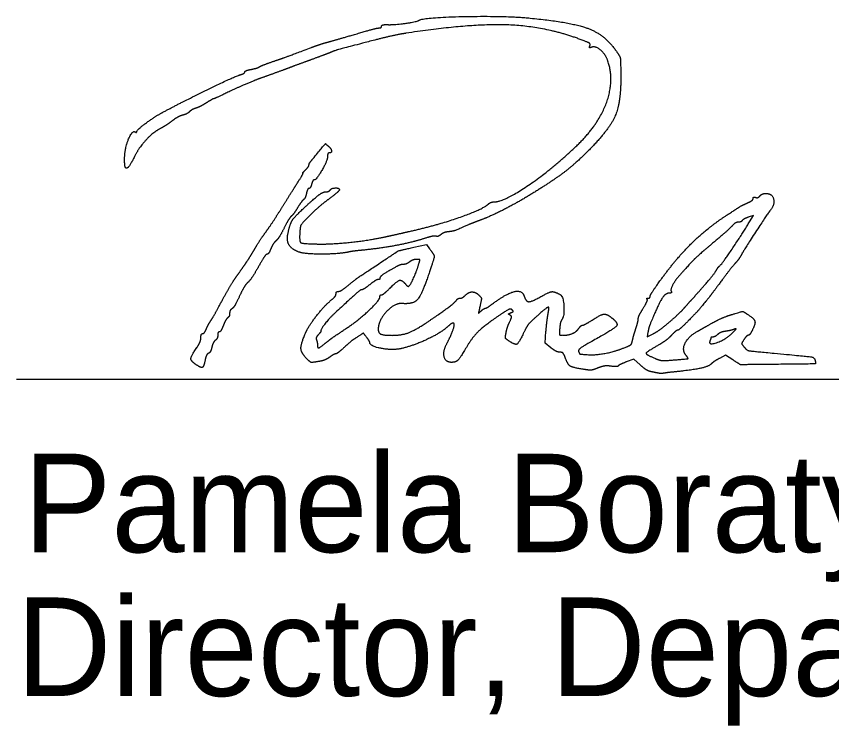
# Model space of a CAD drawing. Extents: x 0 to 42, y 0 to 22.
# Drawn here: x 24.541 to 25.7, y 7.063 to 8.071 of the extents above; entities that cross this region are included whole.
import ezdxf

# ---------------------------------------------------------------- set-up
doc = ezdxf.new("R2010")
doc.units = 0
for name, color, linetype in [('Default', 7, 'Continuous'), ('SH_Data', 7, 'Continuous'), ('SH_Text', 7, 'Continuous')]:
    doc.layers.add(name, color=color, linetype=linetype)

msp = doc.modelspace()

# ---------------------------------------------------------------- linework, layer by layer
at = {"layer": 'Default'}
for points in [[(25.5828, 7.7786), (25.5882, 7.7875), (25.5808, 7.785)], [(25.1055, 7.7424), (25.1235, 7.7465), (25.1281, 7.7403)], [(25.3004, 7.5996), (25.2921, 7.606), (25.2935, 7.623)], [(25.4384, 7.6216), (25.4374, 7.6152), (25.446, 7.6196)], [(25.4274, 7.5753), (25.4182, 7.5836), (25.4076, 7.5795)], [(25.5592, 7.5823), (25.5486, 7.5891), (25.5402, 7.5846)]]:
    msp.add_lwpolyline(points, dxfattribs=at)
for points in [[(25.0689, 8.0588), (25.0784, 8.0585), (25.1094, 8.0629), (25.1129, 8.065)], [(25.1129, 8.065), (25.1196, 8.0692), (25.2367, 8.0715), (25.2711, 8.0681)], [(25.2711, 8.0681), (25.3303, 8.0623), (25.3778, 8.044), (25.3936, 8.0209)], [(25.0231, 8.0454), (25.0392, 8.0502), (25.0541, 8.0541), (25.0561, 8.0541)], [(25.0561, 8.0541), (25.0582, 8.0541), (25.0599, 8.0552), (25.0599, 8.0566)], [(25.0599, 8.0566), (25.0599, 8.058), (25.0639, 8.059), (25.0689, 8.0588)], [(25.3435, 8.0374), (25.293, 8.0564), (25.185, 8.0604), (25.0947, 8.0466)], [(24.9843, 8.0343), (24.9895, 8.0357), (25.007, 8.0407), (25.0231, 8.0454)], [(25.0947, 8.0466), (25.0854, 8.0452), (25.0654, 8.0408), (25.0503, 8.0369)], [(24.9603, 8.0264), (24.9682, 8.0294), (24.979, 8.0329), (24.9843, 8.0343)], [(25.0503, 8.0369), (24.9993, 8.0237), (24.995, 8.0225), (24.9843, 8.0181)], [(25.3559, 8.0287), (25.3568, 8.0313), (25.3534, 8.0337), (25.3435, 8.0374)], [(24.9039, 8.0059), (24.9186, 8.0109), (24.925, 8.0133), (24.9603, 8.0264)], [(25.3583, 8.0267), (25.3557, 8.0257), (25.3549, 8.0263), (25.3559, 8.0287)], [(25.3816, 8.0068), (25.3784, 8.0165), (25.364, 8.0288), (25.3583, 8.0267)], [(25.3936, 8.0209), (25.3986, 8.0137), (25.3995, 8.0094), (25.3998, 7.9915)], [(24.9615, 8.0096), (24.9516, 8.006), (24.9364, 8.0004), (24.9279, 7.9972)], [(24.9843, 8.0181), (24.9816, 8.017), (24.9714, 8.0132), (24.9615, 8.0096)], [(24.8745, 7.9952), (24.8794, 7.9962), (24.8845, 7.9977), (24.8859, 7.9987)], [(24.8859, 7.9987), (24.8872, 7.9997), (24.8953, 8.0029), (24.9039, 8.0059)], [(24.9279, 7.9972), (24.9193, 7.994), (24.9031, 7.9881), (24.8919, 7.9841)], [(25.3361, 7.8856), (25.3671, 7.915), (25.391, 7.9785), (25.3816, 8.0068)], [(24.7479, 7.9337), (24.7781, 7.9499), (24.8517, 7.9856), (24.8601, 7.988)], [(24.8919, 7.9841), (24.8806, 7.9801), (24.8603, 7.9715), (24.8466, 7.9651)], [(24.8601, 7.988), (24.863, 7.9889), (24.8655, 7.9905), (24.8655, 7.9916)], [(24.8655, 7.9916), (24.8655, 7.9927), (24.8695, 7.9943), (24.8745, 7.9952)], [(25.3998, 7.9915), (25.4006, 7.9507), (25.3845, 7.911), (25.3551, 7.8811)], [(24.8466, 7.9651), (24.833, 7.9586), (24.8213, 7.9533), (24.8208, 7.9533)], [(24.8208, 7.9533), (24.8202, 7.9533), (24.8157, 7.9507), (24.8108, 7.9476)], [(24.796, 7.9401), (24.7927, 7.9391), (24.7886, 7.9368), (24.7868, 7.935)], [(24.8108, 7.9476), (24.8059, 7.9445), (24.7992, 7.9411), (24.796, 7.9401)], [(24.7119, 7.9071), (24.7119, 7.9092), (24.7373, 7.928), (24.7479, 7.9337)], [(24.7771, 7.9301), (24.7736, 7.9293), (24.7669, 7.9256), (24.7623, 7.9221)], [(24.7868, 7.935), (24.785, 7.9332), (24.7806, 7.931), (24.7771, 7.9301)], [(24.7623, 7.9221), (24.7576, 7.9185), (24.7505, 7.9138), (24.7464, 7.9117)], [(24.6947, 7.8692), (24.6948, 7.8824), (24.7054, 7.909), (24.7096, 7.9064)], [(24.7096, 7.9064), (24.7108, 7.9056), (24.7119, 7.9059), (24.7119, 7.9071)], [(24.7464, 7.9117), (24.736, 7.9064), (24.7161, 7.8855), (24.7098, 7.8734)], [(24.9621, 7.8681), (24.9806, 7.8903), (24.9799, 7.8897), (24.984, 7.8863)], [(24.984, 7.8863), (24.9883, 7.8828), (24.9892, 7.8765), (24.9855, 7.8765)], [(25.2194, 7.8069), (25.2336, 7.8069), (25.3016, 7.8528), (25.3361, 7.8856)], [(25.3551, 7.8811), (25.3365, 7.8622), (25.3041, 7.8373), (25.2736, 7.8185)], [(24.6961, 7.8555), (24.6953, 7.8563), (24.6946, 7.8625), (24.6947, 7.8692)], [(24.7098, 7.8734), (24.7032, 7.8605), (24.6979, 7.8536), (24.6961, 7.8555)], [(24.9567, 7.8595), (24.9567, 7.8607), (24.9591, 7.8646), (24.9621, 7.8681)], [(24.9831, 7.8714), (24.9831, 7.8658), (24.9671, 7.8381), (24.9639, 7.8381)], [(24.9855, 7.8765), (24.9841, 7.8765), (24.9831, 7.8742), (24.9831, 7.8714)], [(24.9519, 7.8525), (24.9545, 7.8551), (24.9567, 7.8583), (24.9567, 7.8595)], [(24.9391, 7.832), (24.9446, 7.8406), (24.9487, 7.8477), (24.9481, 7.8477)], [(24.9481, 7.8477), (24.9475, 7.8477), (24.9492, 7.8498), (24.9519, 7.8525)], [(24.9639, 7.8381), (24.9629, 7.8381), (24.9613, 7.8354), (24.9605, 7.8321)], [(24.9171, 7.797), (24.9237, 7.8077), (24.9336, 7.8234), (24.9391, 7.832)], [(24.9568, 7.8261), (24.9556, 7.8261), (24.9539, 7.8229), (24.9531, 7.8189)], [(24.9605, 7.8321), (24.9596, 7.8288), (24.958, 7.8261), (24.9568, 7.8261)], [(24.9807, 7.8213), (24.9831, 7.8213), (24.9858, 7.8224), (24.9867, 7.8237)], [(24.9999, 7.8241), (24.9999, 7.8229), (24.9931, 7.817), (24.9849, 7.8109)], [(24.9867, 7.8237), (24.9885, 7.8266), (24.9999, 7.8269), (24.9999, 7.8241)], [(24.9492, 7.8103), (24.9479, 7.8095), (24.9441, 7.8044), (24.9407, 7.7989)], [(24.9483, 7.7971), (24.9639, 7.8117), (24.9767, 7.8213), (24.9807, 7.8213)], [(24.9531, 7.8189), (24.9522, 7.815), (24.9505, 7.8111), (24.9492, 7.8103)], [(24.9849, 7.8109), (24.9766, 7.8048), (24.9641, 7.794), (24.9571, 7.7868)], [(25.2736, 7.8185), (25.2544, 7.8066), (25.2132, 7.7856), (25.1991, 7.7806)], [(25.5801, 7.8055), (25.5844, 7.8075), (25.5879, 7.8103), (25.5879, 7.8118)], [(25.5879, 7.8118), (25.5879, 7.8133), (25.5894, 7.814), (25.5913, 7.8133)], [(25.5913, 7.8133), (25.5932, 7.8126), (25.596, 7.8135), (25.5976, 7.8154)], [(25.5976, 7.8154), (25.5992, 7.8173), (25.6028, 7.8189), (25.6058, 7.8189)], [(25.6058, 7.8189), (25.6152, 7.8189), (25.6189, 7.8028), (25.6115, 7.7939)], [(24.9407, 7.7989), (24.9373, 7.7934), (24.9332, 7.7878), (24.9315, 7.7865)], [(25.0995, 7.765), (25.1364, 7.7731), (25.2027, 7.796), (25.2113, 7.8036)], [(25.2113, 7.8036), (25.2133, 7.8054), (25.217, 7.8069), (25.2194, 7.8069)], [(25.5511, 7.7885), (25.57, 7.8008), (25.5719, 7.8018), (25.5801, 7.8055)], [(24.8953, 7.7641), (24.9007, 7.7715), (24.9105, 7.7864), (24.9171, 7.797)], [(24.9269, 7.7625), (24.9297, 7.7755), (24.9358, 7.7855), (24.9483, 7.7971)], [(25.4565, 7.696), (25.4787, 7.7268), (25.5237, 7.7708), (25.5511, 7.7885)], [(25.6115, 7.7939), (25.6074, 7.7888), (25.5746, 7.7384), (25.5714, 7.7322)], [(24.9315, 7.7865), (24.9299, 7.7851), (24.9252, 7.7775), (24.9212, 7.7695)], [(24.9571, 7.7868), (24.9463, 7.7759), (24.9442, 7.7722), (24.9437, 7.7639)], [(25.1991, 7.7806), (25.1944, 7.7789), (25.1874, 7.7761), (25.1834, 7.7744)], [(25.54, 7.7157), (25.5428, 7.7176), (25.571, 7.7591), (25.5828, 7.7786)], [(25.5668, 7.7781), (25.5646, 7.7781), (25.5606, 7.7757), (25.5579, 7.7727)], [(25.5721, 7.7802), (25.5714, 7.7791), (25.569, 7.7781), (25.5668, 7.7781)], [(25.5808, 7.785), (25.5768, 7.7836), (25.5729, 7.7814), (25.5721, 7.7802)], [(24.8786, 7.7385), (24.8824, 7.7451), (24.8899, 7.7566), (24.8953, 7.7641)], [(24.9212, 7.7695), (24.9172, 7.7615), (24.9121, 7.7535), (24.9099, 7.7517)], [(24.9437, 7.7639), (24.9428, 7.7505), (24.9468, 7.7476), (24.9675, 7.7471)], [(25.0659, 7.7575), (25.0738, 7.7592), (25.0889, 7.7626), (25.0995, 7.765)], [(25.1548, 7.7645), (25.151, 7.764), (25.1461, 7.7622), (25.144, 7.7604)], [(25.1834, 7.7744), (25.1664, 7.7669), (25.1615, 7.7652), (25.1548, 7.7645)], [(25.5579, 7.7727), (25.5553, 7.7697), (25.5428, 7.7586), (25.5303, 7.7481)], [(24.9423, 7.7357), (24.9318, 7.7396), (24.9247, 7.752), (24.9269, 7.7625)], [(24.9675, 7.7471), (24.9867, 7.7465), (25.0445, 7.7526), (25.0659, 7.7575)], [(25.1192, 7.7545), (25.1028, 7.7492), (25.0577, 7.7407), (25.0339, 7.7384)], [(25.1372, 7.7582), (25.1356, 7.7588), (25.1275, 7.7571), (25.1192, 7.7545)], [(25.144, 7.7604), (25.142, 7.7586), (25.1389, 7.7576), (25.1372, 7.7582)], [(24.9099, 7.7517), (24.9078, 7.7499), (24.9045, 7.7449), (24.9026, 7.7405)], [(25.0515, 7.716), (25.0831, 7.7371), (25.0845, 7.7377), (25.1055, 7.7424)], [(25.5303, 7.7481), (25.5106, 7.7316), (25.4989, 7.7202), (25.4823, 7.7013)], [(24.8655, 7.7178), (24.8689, 7.7226), (24.8747, 7.7319), (24.8786, 7.7385)], [(24.897, 7.7325), (24.8957, 7.7325), (24.8902, 7.7246), (24.8849, 7.7149)], [(24.9026, 7.7405), (24.9008, 7.7361), (24.8982, 7.7325), (24.897, 7.7325)], [(25.0135, 7.7358), (24.9998, 7.7327), (24.9503, 7.7326), (24.9423, 7.7357)], [(25.0339, 7.7384), (25.0256, 7.7376), (25.0164, 7.7364), (25.0135, 7.7358)], [(25.1281, 7.7403), (25.1348, 7.7316), (25.1346, 7.7267), (25.1269, 7.7041)], [(25.5714, 7.7322), (25.5696, 7.7288), (25.5658, 7.7233), (25.5628, 7.7201)], [(24.852, 7.6986), (24.8561, 7.7044), (24.8622, 7.7131), (24.8655, 7.7178)], [(25.0909, 7.7181), (25.0886, 7.7181), (25.0843, 7.7167), (25.0811, 7.715)], [(25.0996, 7.7216), (25.097, 7.7197), (25.0931, 7.7181), (25.0909, 7.7181)], [(25.0981, 7.6869), (25.0999, 7.6869), (25.1097, 7.708), (25.1128, 7.7187)], [(25.1095, 7.7252), (25.1066, 7.7252), (25.1022, 7.7235), (25.0996, 7.7216)], [(25.1128, 7.7187), (25.1145, 7.7245), (25.1141, 7.7253), (25.1095, 7.7252)], [(25.5628, 7.7201), (25.5598, 7.7169), (25.5509, 7.7055), (25.543, 7.6949)], [(24.8849, 7.7149), (24.8796, 7.7053), (24.8729, 7.6953), (24.8701, 7.6927)], [(25.0122, 7.6881), (25.026, 7.6992), (25.024, 7.6978), (25.0515, 7.716)], [(25.0811, 7.715), (25.0667, 7.707), (25.0575, 7.7006), (25.0575, 7.6986)], [(25.5048, 7.6727), (25.5201, 7.6898), (25.5336, 7.7062), (25.5361, 7.7105)], [(25.5361, 7.7105), (25.5373, 7.7127), (25.539, 7.715), (25.54, 7.7157)], [(24.8331, 7.6665), (24.8394, 7.6784), (24.8479, 7.6928), (24.852, 7.6986)], [(25.0548, 7.6965), (25.0533, 7.6965), (25.0481, 7.6932), (25.0431, 7.6893)], [(25.0575, 7.6986), (25.0575, 7.6975), (25.0563, 7.6965), (25.0548, 7.6965)], [(25.0719, 7.6845), (25.082, 7.6946), (25.0885, 7.6964), (25.0935, 7.6905)], [(25.1269, 7.7041), (25.1166, 7.6742), (25.1046, 7.6612), (25.0887, 7.6625)], [(25.4415, 7.6727), (25.4415, 7.6741), (25.4482, 7.6846), (25.4565, 7.696)], [(25.4823, 7.7013), (25.4764, 7.6947), (25.4701, 7.6818), (25.4716, 7.6795)], [(25.543, 7.6949), (25.5351, 7.6842), (25.5274, 7.674), (25.526, 7.6722)], [(24.8701, 7.6927), (24.8672, 7.6902), (24.8617, 7.6811), (24.8577, 7.6725)], [(24.9984, 7.6797), (25.0003, 7.6797), (25.0065, 7.6835), (25.0122, 7.6881)], [(25.0431, 7.6893), (25.0381, 7.6853), (25.033, 7.6821), (25.0319, 7.6821)], [(25.0599, 7.6749), (25.0612, 7.6749), (25.0666, 7.6792), (25.0719, 7.6845)], [(25.0935, 7.6905), (25.0951, 7.6885), (25.0972, 7.6869), (25.0981, 7.6869)], [(24.8577, 7.6725), (24.8538, 7.6639), (24.8491, 7.656), (24.8472, 7.655)], [(24.9896, 7.6685), (24.9926, 7.6709), (24.9951, 7.6744), (24.9951, 7.6763)], [(24.9951, 7.6763), (24.9951, 7.6781), (24.9966, 7.6797), (24.9984, 7.6797)], [(25.0319, 7.6821), (25.03, 7.6821), (25.0215, 7.6748), (24.9963, 7.6516)], [(25.0114, 7.6283), (25.027, 7.6387), (25.0575, 7.6675), (25.0575, 7.6718)], [(25.0575, 7.6718), (25.0575, 7.6735), (25.0585, 7.6749), (25.0599, 7.6749)], [(25.1714, 7.6701), (25.1732, 7.6701), (25.1765, 7.6718), (25.1786, 7.674)], [(25.1786, 7.674), (25.1836, 7.679), (25.1936, 7.679), (25.1985, 7.6741)], [(25.1985, 7.6741), (25.2017, 7.6709), (25.2019, 7.6684), (25.1998, 7.6593)], [(25.2166, 7.6614), (25.2369, 7.6766), (25.2596, 7.6822), (25.2626, 7.6727)], [(25.2626, 7.6727), (25.265, 7.6652), (25.2731, 7.665), (25.2864, 7.6724)], [(25.2864, 7.6724), (25.2983, 7.679), (25.3056, 7.6797), (25.3138, 7.6751)], [(25.3138, 7.6751), (25.3181, 7.6727), (25.3198, 7.6447), (25.3159, 7.6395)], [(25.4387, 7.6701), (25.4402, 7.6701), (25.4415, 7.6712), (25.4415, 7.6727)], [(25.4693, 7.6773), (25.463, 7.6773), (25.4535, 7.6621), (25.4414, 7.6329)], [(25.4716, 7.6795), (25.4723, 7.6783), (25.4713, 7.6773), (25.4693, 7.6773)], [(25.4892, 7.6553), (25.4923, 7.6588), (25.4993, 7.6667), (25.5048, 7.6727)], [(25.526, 7.6722), (25.5127, 7.6558), (25.5081, 7.6506), (25.4962, 7.6384)], [(24.8177, 7.6389), (24.8199, 7.6422), (24.8268, 7.6546), (24.8331, 7.6665)], [(24.9516, 7.6202), (24.9561, 7.6307), (24.9793, 7.6601), (24.9896, 7.6685)], [(25.0887, 7.6625), (25.0783, 7.6634), (25.0551, 7.638), (25.0551, 7.6258)], [(25.1235, 7.6352), (25.1421, 7.6476), (25.1644, 7.6643), (25.1662, 7.667)], [(25.1662, 7.667), (25.1672, 7.6687), (25.1696, 7.6701), (25.1714, 7.6701)], [(25.2072, 7.6557), (25.2082, 7.6557), (25.2124, 7.6583), (25.2166, 7.6614)], [(25.4317, 7.6558), (25.4356, 7.6621), (25.4381, 7.6679), (25.4373, 7.6686)], [(25.4373, 7.6686), (25.4365, 7.6694), (25.4371, 7.6701), (25.4387, 7.6701)], [(24.8439, 7.6485), (24.8439, 7.646), (24.8427, 7.6433), (24.8414, 7.6424)], [(24.8472, 7.655), (24.8454, 7.6539), (24.8439, 7.651), (24.8439, 7.6485)], [(24.9963, 7.6516), (24.9871, 7.6432), (24.9735, 7.6261), (24.9735, 7.6231)], [(25.1998, 7.6593), (25.1975, 7.649), (25.1976, 7.6485), (25.2014, 7.652)], [(25.2014, 7.652), (25.2036, 7.654), (25.2062, 7.6557), (25.2072, 7.6557)], [(25.2453, 7.6536), (25.2435, 7.6554), (25.2376, 7.6527), (25.2251, 7.6442)], [(25.2424, 7.646), (25.2402, 7.6473), (25.2406, 7.6482), (25.2437, 7.6494)], [(25.2437, 7.6494), (25.2466, 7.6506), (25.2471, 7.6518), (25.2453, 7.6536)], [(25.2864, 7.6496), (25.2705, 7.6355), (25.2668, 7.6311), (25.2613, 7.6198)], [(25.2965, 7.6479), (25.2983, 7.6573), (25.2957, 7.6578), (25.2864, 7.6496)], [(25.2935, 7.623), (25.2943, 7.6324), (25.2957, 7.6436), (25.2965, 7.6479)], [(25.4247, 7.641), (25.4247, 7.6429), (25.4278, 7.6495), (25.4317, 7.6558)], [(25.4691, 7.6364), (25.477, 7.6432), (25.486, 7.6517), (25.4892, 7.6553)], [(25.5584, 7.6471), (25.5724, 7.6513), (25.5736, 7.6514), (25.5795, 7.6475)], [(24.8108, 7.6263), (24.8124, 7.6299), (24.8154, 7.6356), (24.8177, 7.6389)], [(24.8414, 7.6424), (24.84, 7.6416), (24.8372, 7.6366), (24.8351, 7.6315)], [(25.2251, 7.6442), (25.2054, 7.6307), (25.1882, 7.6137), (25.1798, 7.5993)], [(25.2417, 7.6361), (25.2446, 7.6424), (25.2448, 7.6445), (25.2424, 7.646)], [(25.3159, 7.6395), (25.3147, 7.6378), (25.3134, 7.6322), (25.313, 7.6269)], [(25.3455, 7.6317), (25.3467, 7.6317), (25.3528, 7.6349), (25.359, 7.6389)], [(25.3873, 7.6419), (25.397, 7.6342), (25.3901, 7.6263), (25.3585, 7.6086)], [(25.359, 7.6389), (25.372, 7.6471), (25.3796, 7.6479), (25.3873, 7.6419)], [(25.4212, 7.6269), (25.4231, 7.6328), (25.4247, 7.6392), (25.4247, 7.641)], [(25.446, 7.6196), (25.4508, 7.622), (25.4611, 7.6296), (25.4691, 7.6364)], [(25.4962, 7.6384), (25.4887, 7.6308), (25.4817, 7.6245), (25.4806, 7.6245)], [(25.5291, 7.6344), (25.537, 7.6389), (25.5502, 7.6447), (25.5584, 7.6471)], [(25.5795, 7.6475), (25.5891, 7.6412), (25.5915, 7.6338), (25.5868, 7.6248)], [(24.8055, 7.6197), (24.8069, 7.6197), (24.8092, 7.6227), (24.8108, 7.6263)], [(24.8351, 7.6315), (24.833, 7.6263), (24.8304, 7.6221), (24.8292, 7.6221)], [(24.9799, 7.606), (24.9874, 7.6121), (24.9927, 7.6158), (25.0114, 7.6283)], [(25.0551, 7.6258), (25.0551, 7.6206), (25.0629, 7.6173), (25.075, 7.6173)], [(25.075, 7.6173), (25.0881, 7.6173), (25.1071, 7.6243), (25.1235, 7.6352)], [(25.1554, 7.631), (25.1459, 7.6219), (25.1071, 7.6031), (25.0887, 7.5987)], [(25.1525, 7.6053), (25.1566, 7.613), (25.1631, 7.6292), (25.1631, 7.632)], [(25.1631, 7.632), (25.1631, 7.635), (25.1591, 7.6346), (25.1554, 7.631)], [(25.2367, 7.6205), (25.2374, 7.6247), (25.2397, 7.6317), (25.2417, 7.6361)], [(25.313, 7.6269), (25.3125, 7.6193), (25.3132, 7.6173), (25.3163, 7.6173)], [(25.3163, 7.6173), (25.3246, 7.6173), (25.3366, 7.6221), (25.3399, 7.6268)], [(25.3399, 7.6268), (25.3418, 7.6295), (25.3443, 7.6317), (25.3455, 7.6317)], [(25.4164, 7.6098), (25.4171, 7.6133), (25.4192, 7.6209), (25.4212, 7.6269)], [(25.4414, 7.6329), (25.4403, 7.6302), (25.439, 7.6252), (25.4384, 7.6216)], [(25.5095, 7.6234), (25.5123, 7.625), (25.5211, 7.6299), (25.5291, 7.6344)], [(25.5603, 7.6257), (25.5576, 7.6247), (25.5523, 7.6235), (25.5484, 7.623)], [(25.5579, 7.6202), (25.5634, 7.6258), (25.5639, 7.6271), (25.5603, 7.6257)], [(25.5868, 7.6248), (25.5847, 7.6207), (25.582, 7.6173), (25.5809, 7.6173)], [(24.7973, 7.5998), (24.8004, 7.6045), (24.8031, 7.6109), (24.8031, 7.614)], [(24.8031, 7.614), (24.8031, 7.6171), (24.8042, 7.6197), (24.8055, 7.6197)], [(24.8271, 7.6176), (24.8271, 7.6151), (24.8255, 7.6118), (24.8236, 7.6102)], [(24.8292, 7.6221), (24.828, 7.6221), (24.8271, 7.6201), (24.8271, 7.6176)], [(24.9532, 7.5845), (24.9456, 7.5921), (24.945, 7.6049), (24.9516, 7.6202)], [(24.9697, 7.618), (24.9677, 7.6159), (24.9666, 7.6127), (24.9673, 7.6108)], [(24.9735, 7.6231), (24.9735, 7.6224), (24.9718, 7.6201), (24.9697, 7.618)], [(25.0272, 7.6161), (25.0189, 7.6107), (25.0164, 7.6087), (25.0052, 7.5987)], [(25.0385, 7.6147), (25.034, 7.6205), (25.0339, 7.6205), (25.0272, 7.6161)], [(25.043, 7.6073), (25.043, 7.6082), (25.0409, 7.6115), (25.0385, 7.6147)], [(25.2413, 7.609), (25.2363, 7.6122), (25.2355, 7.6142), (25.2367, 7.6205)], [(25.2613, 7.6198), (25.2546, 7.606), (25.2497, 7.6034), (25.2413, 7.609)], [(25.4721, 7.6175), (25.4685, 7.6137), (25.4604, 7.6076), (25.4541, 7.6039)], [(25.4806, 7.6245), (25.4795, 7.6245), (25.4757, 7.6214), (25.4721, 7.6175)], [(25.4924, 7.589), (25.4864, 7.5964), (25.4962, 7.6162), (25.5095, 7.6234)], [(25.5264, 7.6091), (25.5239, 7.6026), (25.5494, 7.6116), (25.5579, 7.6202)], [(25.5279, 7.6139), (25.5279, 7.6133), (25.5272, 7.6112), (25.5264, 7.6091)], [(25.5307, 7.6149), (25.5291, 7.6149), (25.5279, 7.6144), (25.5279, 7.6139)], [(25.5375, 7.6185), (25.5353, 7.6165), (25.5322, 7.6149), (25.5307, 7.6149)], [(25.5484, 7.623), (25.5446, 7.6225), (25.5396, 7.6205), (25.5375, 7.6185)], [(25.5809, 7.6173), (25.5797, 7.6173), (25.5771, 7.6147), (25.575, 7.6115)], [(24.8236, 7.6102), (24.8217, 7.6086), (24.8195, 7.6041), (24.8186, 7.6002)], [(24.9673, 7.6108), (24.9681, 7.6089), (24.9687, 7.6058), (24.9687, 7.6039)], [(24.9687, 7.6039), (24.9687, 7.599), (24.9721, 7.5997), (24.9799, 7.606)], [(25.0887, 7.5987), (25.0758, 7.5956), (25.0432, 7.6018), (25.043, 7.6073)], [(25.1592, 7.5789), (25.1508, 7.5789), (25.1468, 7.5947), (25.1525, 7.6053)], [(25.3585, 7.6086), (25.3453, 7.6012), (25.3391, 7.5964), (25.3399, 7.5942)], [(25.4037, 7.5992), (25.4125, 7.6026), (25.4154, 7.605), (25.4164, 7.6098)], [(25.4541, 7.6039), (25.4362, 7.5935), (25.4351, 7.5902), (25.4481, 7.5847)], [(25.575, 7.6115), (25.5715, 7.6061), (25.5715, 7.6052), (25.5753, 7.6005)], [(24.7956, 7.5761), (24.7886, 7.5809), (24.789, 7.5877), (24.7973, 7.5998)], [(24.8139, 7.5918), (24.8121, 7.5911), (24.8101, 7.5869), (24.8092, 7.5825)], [(24.8186, 7.6002), (24.8177, 7.5962), (24.8156, 7.5924), (24.8139, 7.5918)], [(24.9945, 7.5909), (24.9934, 7.5909), (24.9895, 7.5888), (24.986, 7.5862)], [(25.0052, 7.5987), (25.0004, 7.5944), (24.9956, 7.5909), (24.9945, 7.5909)], [(25.1798, 7.5993), (25.1717, 7.5852), (25.1653, 7.5789), (25.1592, 7.5789)], [(25.3134, 7.5933), (25.3108, 7.5933), (25.305, 7.5961), (25.3004, 7.5996)], [(25.3209, 7.5855), (25.319, 7.5907), (25.3165, 7.5933), (25.3134, 7.5933)], [(25.3399, 7.5942), (25.3412, 7.5908), (25.3419, 7.5905), (25.3539, 7.5898)], [(25.3539, 7.5898), (25.3644, 7.5892), (25.3905, 7.5941), (25.4037, 7.5992)], [(25.5753, 7.6005), (25.579, 7.596), (25.584, 7.595), (25.6179, 7.5919)], [(25.6179, 7.5919), (25.667, 7.5873), (25.6752, 7.5858), (25.6761, 7.581)], [(24.8092, 7.5825), (24.8074, 7.5728), (24.8032, 7.5708), (24.7956, 7.5761)], [(24.9694, 7.5799), (24.9607, 7.5785), (24.9586, 7.5791), (24.9532, 7.5845)], [(24.986, 7.5862), (24.9824, 7.5836), (24.9749, 7.5807), (24.9694, 7.5799)], [(25.3463, 7.569), (25.3313, 7.5714), (25.3244, 7.5758), (25.3209, 7.5855)], [(25.4076, 7.5795), (25.4018, 7.5772), (25.3967, 7.5747), (25.3963, 7.5738)], [(25.4481, 7.5847), (25.4549, 7.5818), (25.4614, 7.5812), (25.4749, 7.5823)], [(25.4749, 7.5823), (25.4944, 7.5838), (25.4961, 7.5845), (25.4924, 7.589)], [(25.5402, 7.5846), (25.5356, 7.5821), (25.5303, 7.5786), (25.5285, 7.5768)], [(25.6059, 7.5759), (25.5701, 7.5755), (25.5698, 7.5755), (25.5592, 7.5823)], [(25.6761, 7.581), (25.677, 7.5768), (25.675, 7.5766), (25.6059, 7.5759)], [(25.3674, 7.5709), (25.3604, 7.5681), (25.3548, 7.5676), (25.3463, 7.569)], [(25.3862, 7.5734), (25.3805, 7.5742), (25.3732, 7.5732), (25.3674, 7.5709)], [(25.3963, 7.5738), (25.3959, 7.5729), (25.3914, 7.5727), (25.3862, 7.5734)], [(25.442, 7.5658), (25.439, 7.5665), (25.4324, 7.5707), (25.4274, 7.5753)], [(25.5285, 7.5768), (25.5247, 7.573), (25.5033, 7.5682), (25.4799, 7.5657)], [(25.4523, 7.5637), (25.4496, 7.5642), (25.445, 7.5652), (25.442, 7.5658)], [(25.4607, 7.5634), (25.4587, 7.563), (25.4549, 7.5631), (25.4523, 7.5637)], [(25.4799, 7.5657), (25.4713, 7.5649), (25.4626, 7.5638), (25.4607, 7.5634)]]:
    msp.add_open_spline(points, degree=2, dxfattribs=at)
at = {"layer": 'SH_Data'}
msp.add_line((24.5408, 7.5548), (28.0408, 7.5548), dxfattribs=at)

# ---------------------------------------------------------------- texts
at = {"layer": 'SH_Text'}
for s, p in [('Pamela Boratyn', (24.551, 7.3091)), ('Director, Department of Transportation', (24.5408, 7.1048))]:
    msp.add_text(s, height=0.14, dxfattribs=at).set_placement(p)

doc.saveas('drawing.dxf')
